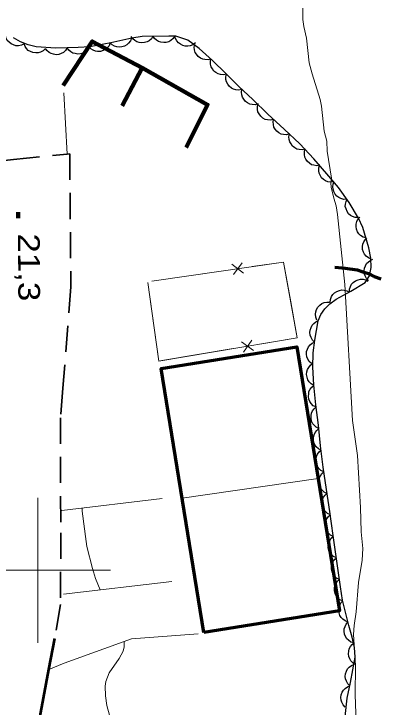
# Model space of a CAD drawing. Extents: x 356765 to 358572, y 5103174 to 5104650.
# Drawn here: x 358198.33 to 358223.62, y 5103890.56 to 5103938.38 of the extents above; entities that cross this region are included whole.
import ezdxf

# ---------------------------------------------------------------- set-up
doc = ezdxf.new("R2010")
doc.units = 0
doc.header["$LTSCALE"] = 0.6
for name, pattern in [('DOT_DASHED', [7.7, 5, -1.2, 0.3, -1.2]), ('LONG_DASHED', [7.5, 6, -1.5]), ('MEDIUM_DASHED', [4.5, 3, -1.5])]:
    doc.linetypes.add(name, pattern=pattern)
for name, color, linetype, lineweight in [('19', 7, 'Continuous', 13), ('2', 7, 'Continuous', 13), ('21', 7, 'Continuous', 53), ('22', 7, 'Continuous', 35), ('3', 7, 'Continuous', 140), ('31', 7, 'Continuous', 70), ('37', 7, 'Continuous', 13), ('44', 7, 'Continuous', 25), ('61', 7, 'Continuous', 13)]:
    doc.layers.add(name, color=color, linetype=linetype, lineweight=lineweight)

msp = doc.modelspace()

# ---------------------------------------------------------------- linework, layer by layer
at = {"layer": '19'}
for p, q in [((358202.02, 5103928.7), (358201.78, 5103932.92)), ((358208.57, 5103904.94), (358201.65, 5103904.11)), ((358201.77, 5103898.34), (358209.25, 5103899.23))]:
    msp.add_line(p, q, dxfattribs=at)
msp.add_lwpolyline([(358211.06, 5103895.61), (358206.46, 5103895.26), (358201.8, 5103893.58), (358200.75, 5103893.15)], dxfattribs=at)
at = {"layer": '2', "linetype": 'LONG_DASHED'}
msp.add_lwpolyline([(358220.43, 5103925.66), (358220.25, 5103926.43), (358220.22, 5103926.73), (358220.27, 5103927.05), (358219.96, 5103928.91), (358219.94, 5103929.59), (358219.76, 5103930.29), (358219.57, 5103932.01), (358219.49, 5103932.46), (358218.92, 5103934.25), (358218.73, 5103935), (358218.55, 5103936.71), (358218.35, 5103937.51), (358218.29, 5103937.99), (358218.29, 5103938.76)], dxfattribs=at)
at = {"layer": '2'}
for points in [[(358222.11, 5103885.73), (358221.91, 5103891.41), (358221.92, 5103893.42), (358221.79, 5103895.57), (358221.83, 5103896.2), (358221.97, 5103897.13), (358222.12, 5103899.15), (358222.38, 5103900.69), (358222.43, 5103901.49), (358222.31, 5103902.66), (358222.27, 5103904.32), (358222.07, 5103907.92), (358221.71, 5103910.33), (358221.18, 5103919.71), (358220.68, 5103924.54), (358220.59, 5103925.13), (358220.43, 5103925.66)], [(358204.3, 5103898.64), (358203.98, 5103899.42), (358203.77, 5103900.13), (358203.38, 5103901.63), (358203.33, 5103901.99), (358203.06, 5103904.07), (358203.05, 5103904.28)], [(358207.17, 5103881.99), (358207.14, 5103882.92), (358207.43, 5103884.59), (358207.39, 5103885.29), (358207, 5103886.28), (358205.98, 5103887.76), (358205.31, 5103889.01), (358204.94, 5103890), (358204.76, 5103890.67), (358204.67, 5103891.33), (358204.64, 5103892), (358204.68, 5103892.33), (358204.91, 5103892.92), (358205.61, 5103893.92), (358205.89, 5103894.43), (358205.96, 5103894.71), (358205.95, 5103895.08)]]:
    msp.add_lwpolyline(points, dxfattribs=at)
at = {"layer": '21', "linetype": 'MEDIUM_DASHED', "lineweight": 35}
msp.add_lwpolyline([(358193.02, 5103895.48), (358193.07, 5103896.78), (358193.37, 5103899.16), (358193.69, 5103901.54), (358194.02, 5103903.91), (358194.34, 5103906.29), (358194.76, 5103910.77), (358194.87, 5103916.64), (358195.2, 5103921.81), (358195.01, 5103927.88), (358195.01, 5103927.97), (358198.31, 5103928.32), (358202.02, 5103928.7), (358202.19, 5103928.72), (358202.27, 5103919.54), (358201.72, 5103912.57), (358201.55, 5103910.52), (358201.57, 5103902.59), (358201.56, 5103897.64), (358201.16, 5103895.3)], dxfattribs=at)
at = {"layer": '21'}
msp.add_lwpolyline([(358205.63, 5103829.79), (358200.24, 5103880.3), (358199.69, 5103884.23), (358200.01, 5103889.2), (358200.75, 5103893.15), (358201.16, 5103895.3)], dxfattribs=at)
at = {"layer": '22', "linetype": 'LONG_DASHED', "lineweight": 70}
msp.add_lwpolyline([(358220.49, 5103920.9), (358220.75, 5103920.88), (358221.21, 5103920.84), (358222.03, 5103920.72), (358222.43, 5103920.59), (358222.83, 5103920.46), (358223.22, 5103920.26), (358223.66, 5103920.09)], dxfattribs=at)
at = {"layer": '3'}
msp.add_line((358198.62, 5103924.69), (358198.63, 5103924.29), dxfattribs=at)
at = {"layer": '31', "lineweight": 13}
msp.add_line((358209.95, 5103904.98), (358219.34, 5103906.32), dxfattribs=at)
at = {"layer": '31'}
msp.add_lwpolyline([(358211.45, 5103895.7), (358208.51, 5103913.91), (358217.87, 5103915.42), (358220.81, 5103897.21), (358211.45, 5103895.7)], close=True, dxfattribs=at)
at = {"layer": '37', "lineweight": 90}
msp.add_line((358207.19, 5103934.65), (358205.82, 5103932.04), dxfattribs=at)
at = {"layer": '37'}
for p, q in [((358214.19, 5103920.5), (358213.39, 5103921.1)), ((358213.49, 5103920.4), (358214.09, 5103921.2)), ((358207.85, 5103919.94), (358212.8, 5103920.66)), ((358214.06, 5103915.75), (358214.87, 5103915.16)), ((358214.76, 5103915.86), (358214.18, 5103915.05)), ((358213.48, 5103915.29), (358208.55, 5103914.46))]:
    msp.add_line(p, q, dxfattribs=at)
at = {"layer": '37', "lineweight": 90}
msp.add_lwpolyline([(358201.74, 5103933.43), (358203.75, 5103936.47), (358207.19, 5103934.65), (358211.71, 5103932.11), (358210.24, 5103929.16)], dxfattribs=at)
at = {"layer": '37'}
for points in [[(358207.85, 5103919.94), (358216.96, 5103921.26), (358217.9, 5103916.03), (358208.34, 5103914.43), (358207.58, 5103919.84)], [(358214.78, 5103920.94), (358216.96, 5103921.26), (358217.45, 5103918.51)], [(358208.55, 5103914.46), (358208.34, 5103914.43), (358207.67, 5103919.17)], [(358217.45, 5103918.51), (358217.9, 5103916.03), (358215.45, 5103915.62)]]:
    msp.add_lwpolyline(points, dxfattribs=at)
at = {"layer": '44'}
for points in [[(358199.04, 5103936.31), (358198.85, 5103936.22), (358198.65, 5103936.18), (358198.48, 5103936.18), (358198.31, 5103936.23), (358198.15, 5103936.3), (358198, 5103936.42), (358197.88, 5103936.54), (358197.81, 5103936.7), (358197.75, 5103936.88), (358197.74, 5103937.05)], [(358206.45, 5103936.71), (358206.38, 5103936.51), (358206.25, 5103936.35), (358206.13, 5103936.24), (358205.98, 5103936.15), (358205.8, 5103936.1), (358205.61, 5103936.08), (358205.45, 5103936.09), (358205.28, 5103936.15), (358205.12, 5103936.25), (358204.99, 5103936.37)], [(358207.94, 5103936.83), (358207.83, 5103936.65), (358207.67, 5103936.52), (358207.53, 5103936.44), (358207.36, 5103936.39), (358207.18, 5103936.37), (358206.99, 5103936.4), (358206.83, 5103936.44), (358206.68, 5103936.54), (358206.55, 5103936.66), (358206.44, 5103936.81)], [(358209.44, 5103936.84), (358209.33, 5103936.67), (358209.17, 5103936.54), (358209.03, 5103936.45), (358208.86, 5103936.41), (358208.68, 5103936.39), (358208.49, 5103936.42), (358208.33, 5103936.46), (358208.18, 5103936.56), (358208.05, 5103936.68), (358207.94, 5103936.83)], [(358210.87, 5103936.37), (358210.7, 5103936.25), (358210.51, 5103936.17), (358210.35, 5103936.14), (358210.17, 5103936.15), (358209.99, 5103936.19), (358209.83, 5103936.28), (358209.69, 5103936.38), (358209.58, 5103936.52), (358209.49, 5103936.68), (358209.45, 5103936.85)], [(358200.5, 5103935.97), (358200.35, 5103935.83), (358200.17, 5103935.74), (358200.01, 5103935.68), (358199.84, 5103935.68), (358199.65, 5103935.7), (358199.48, 5103935.78), (358199.33, 5103935.85), (358199.21, 5103935.98), (358199.11, 5103936.13), (358199.04, 5103936.3)], [(358204.99, 5103936.37), (358204.91, 5103936.18), (358204.77, 5103936.03), (358204.65, 5103935.92), (358204.49, 5103935.84), (358204.31, 5103935.79), (358204.12, 5103935.79), (358203.96, 5103935.8), (358203.8, 5103935.87), (358203.64, 5103935.97), (358203.51, 5103936.1)], [(358211.94, 5103935.26), (358211.74, 5103935.21), (358211.53, 5103935.22), (358211.37, 5103935.25), (358211.21, 5103935.33), (358211.07, 5103935.44), (358210.95, 5103935.59), (358210.86, 5103935.72), (358210.81, 5103935.89), (358210.79, 5103936.08), (358210.82, 5103936.26)], [(358202.02, 5103936.03), (358201.9, 5103935.85), (358201.75, 5103935.72), (358201.61, 5103935.63), (358201.44, 5103935.58), (358201.26, 5103935.56), (358201.07, 5103935.59), (358200.91, 5103935.63), (358200.76, 5103935.72), (358200.62, 5103935.85), (358200.52, 5103935.99)], [(358203.52, 5103936.07), (358203.4, 5103935.89), (358203.25, 5103935.76), (358203.11, 5103935.67), (358202.94, 5103935.62), (358202.76, 5103935.6), (358202.57, 5103935.63), (358202.41, 5103935.67), (358202.26, 5103935.76), (358202.12, 5103935.88), (358202.02, 5103936.03)], [(358213.01, 5103934.21), (358212.81, 5103934.17), (358212.6, 5103934.19), (358212.44, 5103934.23), (358212.29, 5103934.32), (358212.15, 5103934.43), (358212.04, 5103934.59), (358211.96, 5103934.73), (358211.92, 5103934.9), (358211.91, 5103935.09), (358211.94, 5103935.27)], [(358214.07, 5103933.15), (358213.87, 5103933.11), (358213.66, 5103933.13), (358213.5, 5103933.17), (358213.35, 5103933.26), (358213.21, 5103933.38), (358213.1, 5103933.53), (358213.02, 5103933.68), (358212.98, 5103933.85), (358212.98, 5103934.03), (358213.01, 5103934.21)], [(358215.2, 5103932.16), (358214.99, 5103932.11), (358214.79, 5103932.12), (358214.63, 5103932.15), (358214.47, 5103932.23), (358214.33, 5103932.34), (358214.21, 5103932.49), (358214.12, 5103932.63), (358214.07, 5103932.8), (358214.06, 5103932.98), (358214.08, 5103933.16)], [(358216.25, 5103931.09), (358216.04, 5103931.05), (358215.84, 5103931.07), (358215.68, 5103931.1), (358215.53, 5103931.19), (358215.38, 5103931.31), (358215.27, 5103931.47), (358215.19, 5103931.61), (358215.16, 5103931.78), (358215.15, 5103931.96), (358215.18, 5103932.14)], [(358217.36, 5103930.09), (358217.16, 5103930.04), (358216.96, 5103930.05), (358216.8, 5103930.08), (358216.64, 5103930.16), (358216.49, 5103930.28), (358216.38, 5103930.43), (358216.29, 5103930.57), (358216.25, 5103930.74), (358216.23, 5103930.92), (358216.26, 5103931.1)], [(358218.45, 5103929.05), (358218.25, 5103929), (358218.04, 5103929.02), (358217.88, 5103929.05), (358217.73, 5103929.14), (358217.58, 5103929.25), (358217.47, 5103929.41), (358217.38, 5103929.55), (358217.34, 5103929.72), (358217.33, 5103929.9), (358217.36, 5103930.08)], [(358219.46, 5103927.94), (358219.25, 5103927.9), (358219.05, 5103927.93), (358218.89, 5103927.97), (358218.74, 5103928.07), (358218.6, 5103928.19), (358218.5, 5103928.35), (358218.42, 5103928.49), (358218.39, 5103928.67), (358218.39, 5103928.85), (358218.43, 5103929.03)], [(358220.42, 5103926.78), (358220.21, 5103926.76), (358220.01, 5103926.8), (358219.85, 5103926.85), (358219.71, 5103926.95), (358219.58, 5103927.07), (358219.48, 5103927.24), (358219.41, 5103927.39), (358219.39, 5103927.56), (358219.39, 5103927.75), (358219.44, 5103927.92)], [(358221.32, 5103925.59), (358221.11, 5103925.58), (358220.92, 5103925.64), (358220.77, 5103925.7), (358220.63, 5103925.81), (358220.51, 5103925.95), (358220.43, 5103926.12), (358220.37, 5103926.28), (358220.36, 5103926.45), (358220.39, 5103926.64), (358220.45, 5103926.81)], [(358222.12, 5103924.32), (358221.91, 5103924.33), (358221.72, 5103924.4), (358221.57, 5103924.47), (358221.45, 5103924.59), (358221.34, 5103924.74), (358221.27, 5103924.92), (358221.22, 5103925.08), (358221.23, 5103925.25), (358221.27, 5103925.44), (358221.34, 5103925.6)], [(358222.64, 5103922.92), (358222.44, 5103922.98), (358222.27, 5103923.09), (358222.15, 5103923.2), (358222.06, 5103923.35), (358221.99, 5103923.52), (358221.97, 5103923.71), (358221.96, 5103923.88), (358222.01, 5103924.05), (358222.09, 5103924.21), (358222.21, 5103924.35)], [(358223, 5103921.46), (358222.81, 5103921.54), (358222.65, 5103921.67), (358222.54, 5103921.79), (358222.47, 5103921.95), (358222.41, 5103922.13), (358222.41, 5103922.32), (358222.42, 5103922.48), (358222.49, 5103922.65), (358222.58, 5103922.8), (358222.71, 5103922.93)], [(358222.82, 5103919.98), (358222.68, 5103920.13), (358222.58, 5103920.31), (358222.53, 5103920.47), (358222.52, 5103920.64), (358222.54, 5103920.83), (358222.61, 5103921), (358222.69, 5103921.15), (358222.81, 5103921.27), (358222.97, 5103921.38), (358223.13, 5103921.45)], [(358221.5, 5103919.18), (358221.51, 5103919.39), (358221.58, 5103919.58), (358221.65, 5103919.73), (358221.77, 5103919.85), (358221.92, 5103919.96), (358222.1, 5103920.03), (358222.26, 5103920.08), (358222.44, 5103920.07), (358222.62, 5103920.03), (358222.78, 5103919.95)], [(358220.17, 5103918.47), (358220.19, 5103918.68), (358220.27, 5103918.87), (358220.35, 5103919.01), (358220.48, 5103919.13), (358220.64, 5103919.23), (358220.82, 5103919.3), (358220.98, 5103919.33), (358221.15, 5103919.32), (358221.33, 5103919.27), (358221.49, 5103919.19)], [(358219.26, 5103917.26), (358219.19, 5103917.46), (358219.17, 5103917.66), (358219.18, 5103917.83), (358219.24, 5103917.99), (358219.33, 5103918.15), (358219.47, 5103918.29), (358219.59, 5103918.39), (358219.76, 5103918.46), (358219.94, 5103918.5), (358220.12, 5103918.5)], [(358219.1, 5103915.74), (358218.95, 5103915.88), (358218.85, 5103916.06), (358218.79, 5103916.21), (358218.77, 5103916.39), (358218.79, 5103916.57), (358218.85, 5103916.75), (358218.92, 5103916.9), (358219.04, 5103917.03), (358219.19, 5103917.14), (358219.35, 5103917.22)], [(358218.88, 5103914.25), (358218.73, 5103914.39), (358218.62, 5103914.57), (358218.56, 5103914.72), (358218.54, 5103914.9), (358218.55, 5103915.08), (358218.61, 5103915.26), (358218.68, 5103915.41), (358218.79, 5103915.54), (358218.94, 5103915.66), (358219.1, 5103915.74)], [(358219.04, 5103912.75), (358218.86, 5103912.85), (358218.73, 5103913), (358218.63, 5103913.14), (358218.58, 5103913.31), (358218.55, 5103913.49), (358218.57, 5103913.68), (358218.61, 5103913.84), (358218.7, 5103913.99), (358218.81, 5103914.14), (358218.96, 5103914.25)], [(358219.2, 5103911.26), (358219.01, 5103911.35), (358218.87, 5103911.5), (358218.77, 5103911.63), (358218.71, 5103911.8), (358218.67, 5103911.98), (358218.69, 5103912.17), (358218.71, 5103912.33), (358218.8, 5103912.48), (358218.91, 5103912.63), (358219.05, 5103912.75)], [(358219.39, 5103909.77), (358219.2, 5103909.86), (358219.06, 5103910), (358218.95, 5103910.13), (358218.89, 5103910.29), (358218.85, 5103910.48), (358218.86, 5103910.67), (358218.88, 5103910.83), (358218.96, 5103910.99), (358219.07, 5103911.14), (358219.2, 5103911.26)], [(358219.54, 5103908.28), (358219.36, 5103908.37), (358219.21, 5103908.52), (358219.11, 5103908.65), (358219.05, 5103908.81), (358219.02, 5103908.99), (358219.03, 5103909.19), (358219.06, 5103909.35), (358219.14, 5103909.5), (358219.25, 5103909.65), (358219.39, 5103909.77)], [(358219.73, 5103906.79), (358219.54, 5103906.88), (358219.4, 5103907.02), (358219.29, 5103907.15), (358219.23, 5103907.32), (358219.19, 5103907.5), (358219.2, 5103907.69), (358219.23, 5103907.85), (358219.3, 5103908.01), (358219.41, 5103908.16), (358219.55, 5103908.28)], [(358219.95, 5103905.3), (358219.76, 5103905.39), (358219.61, 5103905.53), (358219.51, 5103905.66), (358219.44, 5103905.82), (358219.4, 5103906), (358219.4, 5103906.19), (358219.42, 5103906.36), (358219.5, 5103906.51), (358219.6, 5103906.67), (358219.74, 5103906.79)], [(358220.19, 5103903.82), (358220, 5103903.91), (358219.85, 5103904.05), (358219.74, 5103904.17), (358219.67, 5103904.33), (358219.62, 5103904.51), (358219.63, 5103904.71), (358219.65, 5103904.87), (358219.72, 5103905.03), (358219.82, 5103905.18), (358219.95, 5103905.3)], [(358220.38, 5103902.33), (358220.19, 5103902.43), (358220.04, 5103902.57), (358219.94, 5103902.7), (358219.87, 5103902.86), (358219.83, 5103903.04), (358219.84, 5103903.23), (358219.86, 5103903.39), (358219.94, 5103903.55), (358220.05, 5103903.7), (358220.18, 5103903.82)], [(358220.6, 5103900.85), (358220.41, 5103900.94), (358220.26, 5103901.08), (358220.15, 5103901.21), (358220.08, 5103901.37), (358220.04, 5103901.55), (358220.05, 5103901.74), (358220.07, 5103901.9), (358220.14, 5103902.06), (358220.25, 5103902.21), (358220.38, 5103902.33)], [(358220.81, 5103899.37), (358220.62, 5103899.46), (358220.47, 5103899.6), (358220.37, 5103899.72), (358220.3, 5103899.89), (358220.26, 5103900.07), (358220.26, 5103900.26), (358220.28, 5103900.42), (358220.36, 5103900.58), (358220.47, 5103900.73), (358220.6, 5103900.85)], [(358221.04, 5103897.88), (358220.85, 5103897.97), (358220.7, 5103898.11), (358220.59, 5103898.23), (358220.52, 5103898.39), (358220.47, 5103898.57), (358220.47, 5103898.76), (358220.49, 5103898.93), (358220.56, 5103899.09), (358220.67, 5103899.24), (358220.8, 5103899.36)], [(358221.41, 5103896.43), (358221.21, 5103896.5), (358221.05, 5103896.62), (358220.93, 5103896.74), (358220.85, 5103896.89), (358220.79, 5103897.07), (358220.77, 5103897.26), (358220.78, 5103897.42), (358220.83, 5103897.59), (358220.92, 5103897.75), (358221.04, 5103897.88)], [(358221.81, 5103894.99), (358221.61, 5103895.05), (358221.45, 5103895.17), (358221.33, 5103895.28), (358221.24, 5103895.43), (358221.17, 5103895.6), (358221.15, 5103895.79), (358221.15, 5103895.96), (358221.2, 5103896.12), (358221.28, 5103896.29), (358221.4, 5103896.43)], [(358221.93, 5103893.49), (358221.75, 5103893.6), (358221.61, 5103893.75), (358221.52, 5103893.88), (358221.46, 5103894.05), (358221.44, 5103894.23), (358221.46, 5103894.42), (358221.49, 5103894.58), (358221.58, 5103894.73), (358221.7, 5103894.88), (358221.84, 5103894.99)], [(358221.54, 5103892.02), (358221.39, 5103892.17), (358221.29, 5103892.35), (358221.23, 5103892.5), (358221.22, 5103892.68), (358221.23, 5103892.86), (358221.3, 5103893.04), (358221.37, 5103893.19), (358221.49, 5103893.31), (358221.64, 5103893.42), (358221.81, 5103893.5)], [(358221.22, 5103890.56), (358221.08, 5103890.71), (358220.98, 5103890.89), (358220.93, 5103891.04), (358220.92, 5103891.22), (358220.94, 5103891.4), (358221.01, 5103891.58), (358221.09, 5103891.72), (358221.21, 5103891.85), (358221.36, 5103891.95), (358221.53, 5103892.02)]]:
    msp.add_lwpolyline(points, dxfattribs=at)
at = {"layer": '44', "linetype": 'DOT_DASHED'}
msp.add_lwpolyline([(358221.21, 5103889.92), (358221.35, 5103891.17), (358221.58, 5103892.26), (358221.9, 5103894), (358221.86, 5103894.67), (358221.7, 5103895.38), (358221.47, 5103896.18), (358221.03, 5103897.94), (358220.88, 5103898.86), (358220.63, 5103900.63), (358220.37, 5103902.4), (358220.15, 5103904.05), (358219.91, 5103905.58), (358219.69, 5103907.11), (358219.51, 5103908.59), (358219.36, 5103910.01), (358219.18, 5103911.42), (358219.04, 5103912.8), (358218.97, 5103914.01), (358218.99, 5103914.99), (358219.12, 5103915.86), (358219.35, 5103917.21), (358219.53, 5103917.65), (358219.8, 5103918.04), (358220.16, 5103918.38), (358220.59, 5103918.7), (358221.61, 5103919.25), (358222.59, 5103919.84), (358222.89, 5103920.3), (358223.01, 5103920.87), (358222.99, 5103921.53), (358222.85, 5103922.23), (358222.42, 5103923.65), (358222.14, 5103924.29), (358221.48, 5103925.37), (358220.74, 5103926.4), (358219.94, 5103927.34), (358219.05, 5103928.37), (358218.08, 5103929.4), (358216.99, 5103930.43), (358215.87, 5103931.46), (358214.84, 5103932.48), (358213.86, 5103933.36), (358212.96, 5103934.26), (358212.04, 5103935.17), (358211.13, 5103935.98), (358210.34, 5103936.55), (358209.51, 5103936.83), (358209.04, 5103936.84), (358207.19, 5103936.82), (358206.47, 5103936.71), (358205.04, 5103936.38), (358203.57, 5103936.11), (358202.77, 5103936.05), (358201.23, 5103936.01), (358199.88, 5103936.11), (358199.31, 5103936.24), (358198.79, 5103936.45), (358198.32, 5103936.72)], dxfattribs=at)
at = {"layer": '61'}
for p, q in [((358200, 5103895), (358200, 5103905)), ((358195, 5103900), (358205, 5103900))]:
    msp.add_line(p, q, dxfattribs=at)

# ---------------------------------------------------------------- texts
at = {"layer": '3', "width": 1.2}
msp.add_text('21,3   ', height=1.5, rotation=270.297, dxfattribs=at).set_placement((358198.62, 5103923.23))

doc.saveas('drawing.dxf')
